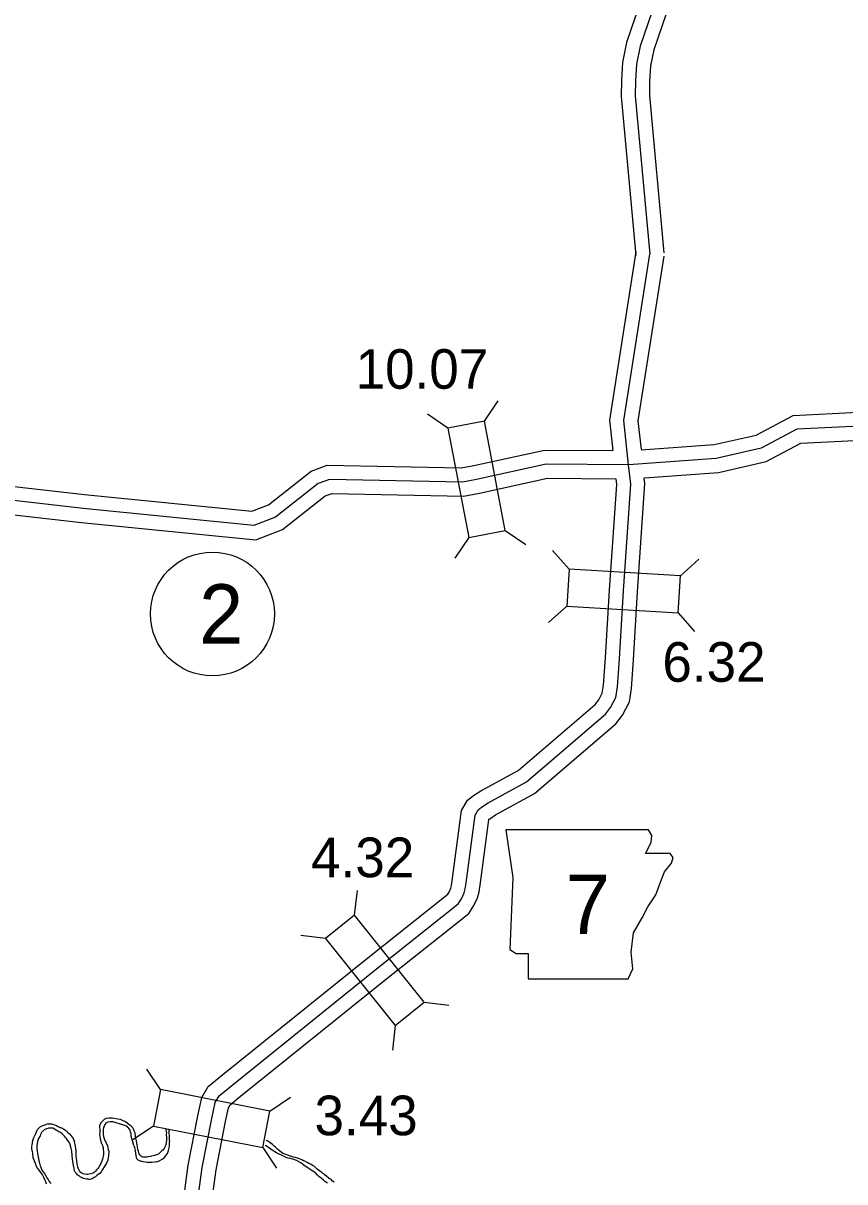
# Model space of a CAD drawing. Extents: x -83719 to 153526, y -11835 to 11446.
# Drawn here: x -2333.5 to -2041.6, y -75.2 to 336.6 of the extents above; entities that cross this region are included whole.
import ezdxf

# ---------------------------------------------------------------- set-up
doc = ezdxf.new("R2010")
doc.units = 0
for name, color, linetype in [('Level 10', 7, 'Continuous'), ('Level 20', 7, 'Continuous'), ('Level 21', 7, 'Continuous'), ('Level 27', 7, 'Continuous'), ('Level 58', 7, 'Continuous'), ('Level 59', 7, 'Continuous'), ('Level 9', 7, 'Continuous')]:
    doc.layers.add(name, color=color, linetype=linetype)

msp = doc.modelspace()

# ---------------------------------------------------------------- linework, layer by layer
at = {"layer": 'Level 10'}
for points in [[(-2052.86, 502.48), (-2064.81, 463.67), (-2086.26, 419.27), (-2093.66, 404.43), (-2119.19, 329.81), (-2120.64, 322.7), (-2120.95, 316.36), (-2121.06, 310.59), (-2115.86, 254.08)], [(-2043.15, 500.04), (-2055.48, 460), (-2077.28, 414.87), (-2084.41, 400.56), (-2109.52, 327.18), (-2110.69, 321.45), (-2110.96, 316.02), (-2111.05, 310.96), (-2105.91, 255)], [(-2115.82, 255.32), (-2125.2, 195.54), (-2124.04, 184.73)], [(-2105.95, 253.77), (-2115.12, 195.3), (-2114.02, 185.08)], [(-2113.97, 185.04), (-2087.99, 186.84), (-2073.05, 190.25), (-2060.01, 197.24), (-2036.82, 198.35), (-2014.37, 201.66), (-2003.01, 199.79), (-1968.37, 198.76), (-1965.47, 199.64), (-1949.33, 205.69), (-1940.76, 207.7), (-1924.09, 209.72), (-1901.14, 209.62)], [(-2112.8, 175.1), (-2086.52, 176.92), (-2069.51, 180.8), (-2057.28, 187.36), (-2035.85, 188.38), (-2014.45, 191.54), (-2003.98, 189.81), (-1967.03, 188.71), (-1962.26, 190.17), (-1946.42, 196.1), (-1939.01, 197.84), (-1923.51, 199.71), (-1901.18, 199.62)], [(-2523.37, 180.34), (-2480.94, 179.23), (-2472.01, 179.19), (-2417.54, 180.14), (-2412.47, 179.12), (-2386.61, 169.47), (-2382.79, 168.09), (-2379.52, 167.96), (-2356.54, 173.13), (-2351.41, 173.62), (-2311.75, 169.07), (-2252.26, 163.18), (-2246.4, 165.47), (-2231.16, 177.42), (-2225.51, 179.53), (-2177.92, 178.55), (-2173.45, 179.4), (-2148.27, 184.91), (-2124.09, 184.75)], [(-2523.63, 170.34), (-2481.09, 169.23), (-2471.95, 169.19), (-2418.45, 170.12), (-2415.21, 169.47), (-2390.06, 160.08), (-2384.73, 158.16), (-2378.6, 157.92), (-2354.96, 163.23), (-2351.51, 163.56), (-2312.81, 159.13), (-2250.85, 152.99), (-2241.39, 156.7), (-2226.21, 168.59), (-2223.8, 169.49), (-2177.07, 168.53), (-2171.45, 169.6), (-2147.22, 174.9), (-2122.93, 174.74)], [(-2276.3, -80), (-2274.9, -69.26), (-2271.45, -51.67), (-2270.02, -45.21), (-2267.82, -41.3), (-2262.6, -37), (-2211.71, 3.91), (-2182.68, 27.09), (-2182.18, 27.83), (-2181.61, 29.16), (-2181.34, 30.11), (-2181.06, 31.8), (-2177.8, 56.78), (-2175.66, 60.48), (-2173.51, 62.08), (-2170.89, 63.8), (-2157.62, 71.08), (-2130.25, 94.51), (-2129.05, 96.09), (-2127.77, 98.56), (-2127.33, 101.35), (-2126.63, 111.01), (-2125.19, 135.15), (-2122.66, 172.71), (-2122.9, 174.71)], [(-2266.37, -81.21), (-2265.02, -70.87), (-2261.66, -53.72), (-2260.57, -48.82), (-2260.02, -47.83), (-2256.29, -44.75), (-2205.46, -3.9), (-2175.24, 20.23), (-2173.36, 23.03), (-2172.17, 25.82), (-2171.58, 27.9), (-2171.17, 30.31), (-2168.14, 53.51), (-2168.04, 53.68), (-2167.78, 53.88), (-2165.73, 55.22), (-2151.9, 62.81), (-2122.92, 87.62), (-2120.57, 90.74), (-2118.15, 95.39), (-2117.39, 100.19), (-2116.65, 110.35), (-2115.21, 134.51), (-2112.62, 172.98), (-2112.87, 175.07)]]:
    msp.add_lwpolyline(points, dxfattribs=at)
at = {"layer": 'Level 20'}
for p, q in [((-2169.68, 195.19), (-2164.74, 202.47)), ((-2182.65, 192.71), (-2189.93, 197.65)), ((-2175.22, 153.81), (-2180.16, 146.53)), ((-2162.25, 156.29), (-2154.97, 151.35)), ((-2139.57, 142.59), (-2145.41, 149.18)), ((-2100.04, 140.24), (-2093.46, 146.08)), ((-2140.36, 129.42), (-2146.94, 123.58)), ((-2100.83, 127.06), (-2094.98, 120.48)), ((-2215.78, 19.59), (-2214.8, 28.34)), ((-2226.1, 11.36), (-2234.84, 12.34)), ((-2191.07, -11.35), (-2182.32, -12.33)), ((-2201.38, -19.59), (-2202.36, -28.33)), ((-2284.72, -42.41), (-2289.63, -35.11)), ((-2245.86, -50.03), (-2238.55, -45.12)), ((-2287.26, -55.36), (-2294.56, -60.27)), ((-2248.39, -62.98), (-2243.49, -70.28))]:
    msp.add_line(p, q, dxfattribs=at)
for points in [[(-2182.65, 192.71), (-2175.22, 153.81), (-2162.25, 156.29), (-2169.68, 195.19)], [(-2140.36, 129.42), (-2100.83, 127.06), (-2100.04, 140.24), (-2139.57, 142.59)], [(-2191.07, -11.35), (-2215.78, 19.59), (-2226.1, 11.36), (-2201.38, -19.59)], [(-2287.26, -55.36), (-2248.39, -62.98), (-2245.86, -50.03), (-2284.72, -42.41)]]:
    msp.add_lwpolyline(points, close=True, dxfattribs=at)
at = {"layer": 'Level 21'}
msp.add_lwpolyline([(-2162.06, 49.94), (-2159.52, 33.02), (-2160.65, 7.36), (-2158.39, 5.95), (-2154.16, 5.95), (-2154.16, -3.07), (-2118.63, -3.07), (-2116.94, 0.59), (-2117.51, 6.51), (-2116.66, 13.28), (-2113.56, 18.64), (-2111.58, 22.58), (-2108.77, 26.81), (-2107.07, 31.33), (-2105.66, 34.99), (-2103.13, 38.09), (-2102.56, 40.07), (-2103.69, 41.48), (-2112.43, 41.48), (-2110.46, 45.42), (-2110.18, 47.96), (-2111.34, 49.91)], close=True, dxfattribs=at)
at = {"layer": 'Level 27'}
msp.add_circle((-2266.3, 126.65), 22, dxfattribs=at)
at = {"layer": 'Level 59'}
for points in [[(-2047.93, 501.51), (-2060.14, 461.83), (-2081.77, 417.07), (-2089.03, 402.49), (-2114.35, 328.49), (-2115.66, 322.08), (-2115.95, 316.19), (-2116.06, 310.77), (-2110.88, 254.54)], [(-2271.33, -80.6), (-2269.96, -70.07), (-2266.56, -52.69), (-2265.3, -47.01), (-2263.92, -44.57), (-2259.45, -40.88), (-2208.58, 0), (-2178.96, 23.66), (-2177.77, 25.43), (-2176.89, 27.49), (-2176.46, 29.01), (-2176.11, 31.06), (-2172.97, 55.14), (-2171.85, 57.08), (-2170.64, 57.98), (-2168.31, 59.51), (-2154.76, 66.94), (-2126.59, 91.06), (-2124.81, 93.42), (-2122.96, 96.97), (-2122.36, 100.77), (-2121.64, 110.68), (-2120.2, 134.83), (-2117.64, 172.85), (-2118.47, 179.71), (-2120.16, 195.42), (-2110.88, 254.54)], [(-2036.33, 193.37), (-2058.64, 192.3), (-2071.28, 185.53), (-2087.26, 181.88), (-2118.47, 179.71), (-2147.75, 179.91), (-2172.45, 174.5), (-2177.49, 173.54), (-2224.66, 174.51), (-2228.69, 173.01), (-2243.89, 161.08), (-2251.56, 158.08), (-2312.28, 164.1), (-2351.46, 168.59), (-2355.75, 168.18), (-2379.06, 162.94), (-2383.76, 163.12), (-2388.34, 164.78), (-2413.84, 174.3), (-2418, 175.13), (-2471.98, 174.19), (-2481.02, 174.23), (-2523.5, 175.34)]]:
    msp.add_lwpolyline(points, dxfattribs=at)
at = {"layer": 'Level 9'}
for points in [[(-2282.67, -57.72), (-2282.69, -58.19), (-2282.68, -58.55), (-2282.66, -59.19), (-2282.65, -59.72), (-2282.63, -60.39), (-2282.78, -61.33), (-2282.83, -61.87), (-2283.02, -62.41), (-2283.43, -63.29), (-2283.85, -63.8), (-2284.24, -64.18), (-2284.73, -64.66), (-2285.35, -65.18), (-2285.84, -65.49), (-2286.47, -65.71), (-2286.83, -65.81), (-2287.9, -66.08), (-2288.26, -66.15), (-2289.02, -66.24), (-2289.49, -66.35), (-2290.09, -66.43), (-2290.65, -66.45), (-2291.02, -66.36), (-2291.53, -66.13), (-2291.66, -66.04), (-2291.83, -65.84), (-2291.97, -65.64), (-2292.32, -65.25), (-2292.46, -64.85), (-2292.6, -64.42), (-2292.79, -63.66), (-2292.91, -62.79), (-2293.06, -62.06), (-2293.1, -61.69), (-2293.18, -61.16), (-2293.33, -60.63), (-2293.49, -59.7), (-2293.57, -59.06), (-2293.61, -58.66), (-2293.8, -57.93), (-2293.98, -57.44), (-2294.37, -56.48), (-2294.61, -55.98), (-2294.85, -55.72), (-2295.33, -55.3), (-2295.67, -55.04), (-2296.45, -54.39), (-2297.2, -53.84), (-2298.95, -53.05), (-2299.92, -52.87), (-2301.19, -52.64), (-2301.83, -52.59), (-2302.6, -52.54), (-2303.16, -52.55), (-2304.09, -52.71), (-2304.72, -52.99), (-2305.14, -53.34), (-2305.5, -53.75), (-2305.66, -53.99), (-2306.12, -54.3), (-2306.24, -54.7), (-2306.4, -55.34), (-2306.33, -56.81), (-2306.34, -57.52), (-2306.39, -58.22), (-2306.34, -59.02), (-2306.19, -59.82), (-2305.93, -60.78), (-2305.68, -61.51), (-2305.39, -62.27), (-2305.14, -63.07), (-2305.09, -63.67), (-2305.04, -64.34), (-2305.02, -65.01), (-2305.05, -65.41), (-2305.06, -66.04), (-2305.25, -66.58), (-2305.41, -67.09), (-2305.65, -67.8), (-2306, -68.71), (-2306.28, -69.28), (-2306.67, -70), (-2306.99, -70.41), (-2307.48, -70.92), (-2307.83, -71.43), (-2308.26, -71.84), (-2308.65, -72.09), (-2309.11, -72.16), (-2309.58, -72.34), (-2310.14, -72.49), (-2310.51, -72.53), (-2310.97, -72.55), (-2311.78, -72.4), (-2312.24, -72.28), (-2312.65, -72.15), (-2312.95, -71.96), (-2313.4, -71.57), (-2313.57, -71.34), (-2313.67, -71.08), (-2313.85, -70.58)], [(-2328.51, -56.74), (-2328.63, -56.91), (-2328.88, -57.48), (-2329.2, -58.16), (-2329.55, -58.81), (-2329.89, -59.55), (-2330.14, -60.26), (-2330.32, -61.07), (-2330.38, -61.44), (-2330.47, -61.97), (-2330.55, -62.71), (-2330.53, -63.48), (-2330.42, -64.08), (-2330.38, -64.24), (-2330.19, -65.24), (-2330.09, -66.51), (-2329.17, -68.73), (-2328.99, -69.26), (-2328.6, -70.28), (-2328.01, -70.97), (-2327.36, -71.86), (-2326.7, -72.81), (-2326.32, -73.5), (-2326, -74.3), (-2325.61, -75.06), (-2325.36, -75.89)], [(-2304.68, -60.15), (-2304.36, -60.74), (-2304.05, -61.37), (-2303.59, -62.33), (-2303.47, -62.93), (-2303.32, -63.69), (-2303.11, -64.22), (-2303.06, -64.79), (-2303.17, -65.86), (-2303.35, -66.67), (-2303.43, -67.47), (-2303.78, -68.25), (-2304.16, -68.9), (-2304.51, -69.54), (-2305.54, -71.14), (-2305.83, -71.65), (-2306.31, -72.16), (-2306.87, -72.51), (-2307.4, -72.92), (-2307.82, -73.34), (-2308.28, -73.68), (-2308.64, -73.89), (-2309.07, -74.1), (-2309.43, -74.25), (-2309.83, -74.29), (-2310.13, -74.3), (-2310.5, -74.27), (-2311, -74.25), (-2311.47, -74.13), (-2312.27, -73.95), (-2312.54, -73.79), (-2313.01, -73.53), (-2313.28, -73.37), (-2313.66, -73.08), (-2314.1, -72.79), (-2314.55, -72.27), (-2315.06, -71.78), (-2315.27, -71.28), (-2315.39, -70.42), (-2315.62, -69.39), (-2315.8, -68.56), (-2315.97, -67.19), (-2316.24, -64.25), (-2316.47, -63.36), (-2316.9, -62.03), (-2317.01, -61.46), (-2317.29, -61), (-2317.74, -60.38), (-2318.09, -59.75), (-2318.57, -59.26), (-2318.88, -58.9), (-2319.66, -58.15), (-2320.24, -57.63), (-2320.81, -57.38), (-2321.59, -56.97), (-2321.83, -56.8), (-2322.37, -56.45), (-2323.01, -56.13), (-2323.41, -56.04), (-2324.05, -56.06), (-2324.54, -56.14), (-2324.78, -56.18), (-2325.24, -56.36), (-2326.03, -56.74), (-2326.68, -57.23), (-2327.01, -57.67), (-2327.36, -58.35), (-2327.54, -58.86), (-2328.09, -59.77), (-2328.4, -60.85), (-2328.61, -61.69), (-2328.72, -62.5), (-2328.71, -63.16), (-2328.58, -64.3), (-2328.37, -65.83), (-2328.15, -66.86), (-2327.96, -67.66), (-2327.74, -68.49), (-2327.52, -69.45), (-2327.16, -70.28), (-2326.88, -71.08), (-2326.5, -71.54), (-2325.95, -72.16), (-2325.5, -73.01), (-2325.08, -73.77), (-2324.66, -74.33), (-2324.28, -75.06), (-2323.73, -75.71)], [(-2324.65, -54.54), (-2325.07, -54.68), (-2325.97, -54.98), (-2326.96, -55.34), (-2327.65, -55.7), (-2328.13, -56.18), (-2328.51, -56.74)], [(-2324.65, -54.54), (-2324.29, -54.5), (-2323.72, -54.5), (-2323.33, -54.56), (-2323.06, -54.68), (-2322.43, -54.86), (-2321.74, -55.13), (-2321.05, -55.49), (-2320.12, -55.95)], [(-2317.66, -57.62), (-2317.85, -57.44), (-2318.49, -56.95), (-2319.13, -56.54), (-2319.85, -56.09), (-2320.12, -55.95)], [(-2317.66, -57.62), (-2317.12, -58.13), (-2316.43, -58.79), (-2316.16, -59.24), (-2315.83, -59.72), (-2315.3, -60.9)], [(-2294.22, -62.29), (-2295.11, -58.9), (-2295.19, -58.17), (-2295.38, -57.37), (-2295.66, -56.54), (-2296.42, -55.62), (-2296.79, -55.4), (-2297.8, -54.99), (-2301.73, -53.85), (-2302.63, -53.81), (-2303.4, -53.93), (-2303.96, -54.18), (-2304.19, -54.38), (-2304.51, -54.79), (-2304.8, -55.34), (-2305.01, -55.94), (-2305.07, -56.45), (-2305.09, -56.98), (-2305.14, -57.65), (-2305.06, -58.18), (-2304.97, -59.05), (-2304.68, -60.15)], [(-2283.06, -56.13), (-2282.83, -56.55), (-2282.67, -57.72)], [(-2281.82, -56.55), (-2281.61, -60.16), (-2281.5, -61)], [(-2313.85, -70.58), (-2314.11, -69.85), (-2314.25, -69.35), (-2314.37, -68.65), (-2314.45, -67.85), (-2314.58, -66.79), (-2314.67, -66.05), (-2314.75, -65.19), (-2314.75, -64.15), (-2314.87, -63.32), (-2314.95, -62.48), (-2315.07, -61.95), (-2315.29, -60.92), (-2315.3, -60.9)], [(-2286.17, -68.06), (-2285.66, -67.93), (-2285.03, -67.57), (-2284.19, -67.12), (-2283.5, -66.67), (-2282.96, -66.07), (-2282.3, -65.05), (-2281.94, -64.09), (-2281.64, -63.13), (-2281.49, -62.32), (-2281.5, -61)], [(-2231.08, -69.05), (-2231.05, -69.01), (-2232.09, -68.61), (-2232.67, -68.25), (-2233.44, -67.84), (-2233.95, -67.68), (-2234.49, -67.4), (-2235.13, -67.14), (-2236.1, -66.77), (-2236.78, -66.55), (-2237.51, -66.37), (-2238.22, -66.19), (-2238.96, -65.94), (-2239.6, -65.72), (-2240.24, -65.47), (-2240.81, -65.25), (-2241.25, -65.06), (-2241.82, -64.67), (-2242.33, -64.28), (-2243.15, -63.54), (-2243.9, -62.85), (-2244.48, -62.43), (-2244.96, -61.94), (-2245.81, -61.3), (-2246.38, -60.88), (-2247.03, -60.49), (-2247.2, -60.37)], [(-2294.22, -62.29), (-2294.04, -62.98), (-2293.89, -63.49), (-2293.8, -64.15), (-2293.68, -64.99), (-2293.56, -65.86), (-2293.44, -66.49), (-2293.17, -66.97), (-2292.78, -67.33), (-2292.27, -67.57), (-2291.74, -67.81)], [(-2225.45, -75.66), (-2226.3, -75.01), (-2226.78, -74.62), (-2227.63, -73.88), (-2228.51, -73.33), (-2229.12, -72.68), (-2229.61, -72.09), (-2229.84, -71.93), (-2231.74, -70.67), (-2233.34, -69.57), (-2234.93, -68.41), (-2236.42, -67.61), (-2237.43, -67.2), (-2238.6, -66.93), (-2239.34, -66.78), (-2240.15, -66.47), (-2241.7, -65.64), (-2242.64, -65.3), (-2243.52, -64.85), (-2245.11, -63.92), (-2246.06, -63.24), (-2247.28, -62.34), (-2247.58, -62.09)], [(-2286.17, -68.06), (-2286.91, -68.16), (-2287.77, -68.28), (-2288.77, -68.34), (-2289.54, -68.32), (-2290.21, -68.21), (-2290.91, -68.02), (-2291.62, -67.88), (-2291.74, -67.81)], [(-2222.99, -75.33), (-2223.6, -74.88), (-2223.95, -74.52), (-2224.35, -74.26), (-2224.76, -73.97), (-2225.1, -73.68), (-2225.51, -73.39), (-2225.78, -73.09), (-2226.12, -72.87), (-2226.39, -72.54), (-2227.04, -72.16), (-2227.38, -71.9), (-2228.16, -71.38), (-2229.08, -70.64), (-2229.66, -70.08), (-2230, -69.72), (-2230.47, -69.43), (-2231.05, -69.08), (-2231.08, -69.05)]]:
    msp.add_lwpolyline(points, dxfattribs=at)

# ---------------------------------------------------------------- texts
at = {"layer": 'Level 21'}
msp.add_text('7', height=21.12, dxfattribs=at).set_placement((-2140.79, 12.87))
at = {"layer": 'Level 27'}
msp.add_text('2', height=21.12, dxfattribs=at).set_placement((-2271.03, 116.09))
at = {"layer": 'Level 58'}
for s, p in [('10.07', (-2215.42, 206.69)), ('6.32', (-2106.42, 102.56)), ('4.32', (-2231.24, 33.11)), ('3.43', (-2230.03, -58.61))]:
    msp.add_text(s, height=14.08, dxfattribs=at).set_placement(p)

doc.saveas('drawing.dxf')
